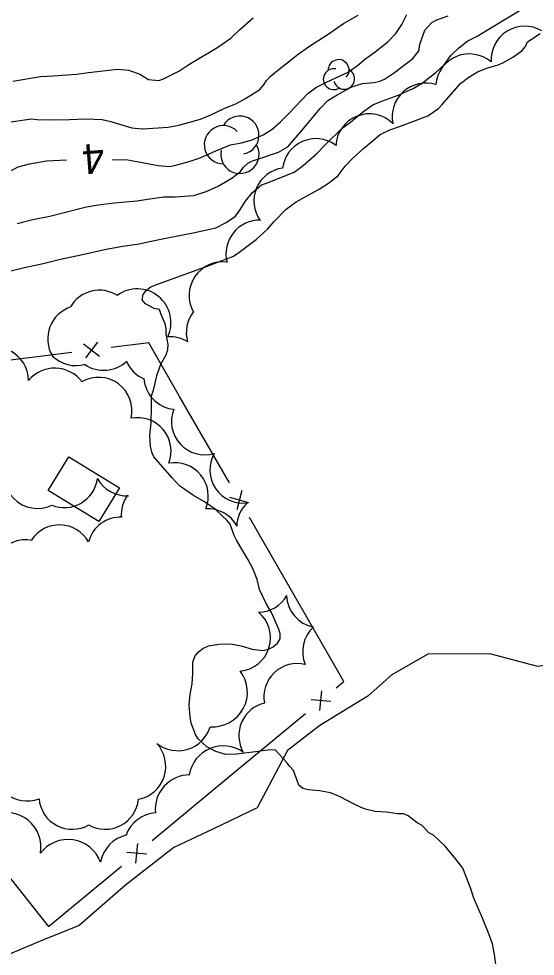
# Model space of a CAD drawing. Extents: x 381879 to 384696, y 5564785 to 5567594.
# Drawn here: x 383111.4 to 383163.2, y 5565975 to 5566069 of the extents above; entities that cross this region are included whole.
import ezdxf

# ---------------------------------------------------------------- set-up
doc = ezdxf.new("R2010")
doc.units = 0
for name, color, linetype in [('Niveau 1', 7, 'Continuous'), ('Niveau 2', 7, 'Continuous'), ('Niveau 22', 7, 'Continuous'), ('Niveau 31', 7, 'Continuous'), ('Niveau 37', 7, 'Continuous'), ('Niveau 4', 7, 'Continuous'), ('Niveau 44', 7, 'Continuous')]:
    doc.layers.add(name, color=color, linetype=linetype)

msp = doc.modelspace()

# ---------------------------------------------------------------- linework, layer by layer
at = {"layer": 'Niveau 1'}
for points in [[(383162.46, 5566066.71), (383163.72, 5566067.56)], [(383144.95, 5566055.1), (383145.99, 5566056.03), (383147.67, 5566057.44), (383148.64, 5566057.9), (383149.7, 5566058.28), (383152.47, 5566059.29), (383153.54, 5566060.03), (383153.89, 5566060.45), (383155.74, 5566062.53), (383156.57, 5566063.18), (383157.51, 5566063.75), (383158.49, 5566064.12), (383159.52, 5566064.41), (383159.98, 5566064.61), (383160.99, 5566065.19), (383161.89, 5566065.83), (383162.27, 5566066.25), (383162.46, 5566066.71)], [(383127.27, 5566043.12), (383130.13, 5566044.14), (383132.94, 5566045.24), (383133.48, 5566045.61), (383135.21, 5566046.89), (383136.37, 5566047.92), (383137.04, 5566048.69), (383138.22, 5566049.93), (383139.23, 5566050.67), (383140.13, 5566051.19), (383141.55, 5566051.95), (383142.59, 5566052.61), (383143.44, 5566053.31), (383144.15, 5566054.25), (383144.95, 5566055.1)], [(383125.27, 5566033.36), (383125.66, 5566034.38), (383126.2, 5566035.32), (383126.37, 5566035.87), (383126.38, 5566036.37), (383126.18, 5566037.44), (383126.19, 5566037.94), (383126.09, 5566038.45), (383125.68, 5566039.39), (383125.51, 5566039.87), (383125, 5566039.98), (383124.13, 5566040.45), (383123.79, 5566040.86), (383123.88, 5566041.37), (383124.21, 5566041.81), (383124.64, 5566042.15), (383125.16, 5566042.35), (383127.25, 5566043.11), (383127.27, 5566043.12)], [(383159.3, 5565973.92), (383159.16, 5565975.16), (383158.95, 5565976.23), (383158.58, 5565977.26), (383157.94, 5565978.82), (383157.07, 5565980.83), (383156.74, 5565981.85), (383155.98, 5565983.83), (383155.28, 5565984.75), (383154.2, 5565986.03), (383153.04, 5565987.15), (383152.56, 5565987.39), (383151.88, 5565988.11), (383151.38, 5565988.39), (383150.49, 5565989.09), (383150.01, 5565989.29), (383149.41, 5565989.28), (383148.29, 5565989.45), (383147.16, 5565989.52), (383146.06, 5565989.77), (383145.14, 5565990.22), (383143.66, 5565991), (383142.68, 5565991.39), (383141.57, 5565991.59), (383140.46, 5565991.68), (383139.92, 5565991.83), (383139.51, 5565992.16), (383139.33, 5565992.64), (383138.97, 5565993.64), (383138.56, 5565994.05), (383138.26, 5565994.48), (383137.16, 5565995.68), (383136.59, 5565995.72), (383135.42, 5565995.54), (383133.24, 5565995.26), (383132.18, 5565995.23), (383131.17, 5565995.54), (383130.26, 5565996.01), (383129.39, 5565996.8), (383129.14, 5565997.24), (383128.71, 5565998.38), (383128.6, 5565999.03), (383128.5, 5566000.22), (383128.61, 5566001.24), (383128.81, 5566002.33), (383128.87, 5566003.38), (383128.85, 5566004.51), (383129.05, 5566005.05), (383129.44, 5566005.53), (383129.86, 5566005.87), (383130.45, 5566006.12), (383131.47, 5566006.32), (383132.64, 5566006.33), (383133.72, 5566006.13), (383134.81, 5566005.8), (383135.94, 5566005.66), (383136.46, 5566005.79), (383136.92, 5566006.03), (383137.36, 5566006.41), (383137.63, 5566006.85), (383137.64, 5566007.36), (383137.45, 5566007.87), (383136.81, 5566009.42), (383136.27, 5566010.3), (383135.56, 5566011.8), (383135.31, 5566012.78), (383134.9, 5566013.88), (383134.42, 5566014.77), (383133.24, 5566016.74), (383133.02, 5566017.22), (383132.61, 5566018.33), (383132.29, 5566018.75), (383131.87, 5566019.1), (383131.1, 5566019.85), (383130.03, 5566020.59), (383128.94, 5566021.21), (383127.52, 5566022.18), (383126.78, 5566022.99), (383124.96, 5566025.1), (383124.74, 5566025.56), (383124.61, 5566026.16), (383124.55, 5566027.28), (383124.68, 5566028.47), (383124.73, 5566030.18), (383124.73, 5566031.2), (383124.91, 5566031.79), (383125.27, 5566033.36)]]:
    msp.add_lwpolyline(points, dxfattribs=at)
at = {"layer": 'Niveau 2'}
for points in [[(383110.33, 5566043.7), (383111.96, 5566044.1), (383113.83, 5566044.5), (383115.58, 5566044.92), (383117.8, 5566045.38), (383120.15, 5566045.93), (383121.84, 5566046.23), (383123.48, 5566046.47), (383124.52, 5566046.71), (383126.14, 5566047.03), (383128.9, 5566047.55), (383131.18, 5566048.06), (383132.2, 5566048.61), (383133.15, 5566049.25), (383133.51, 5566049.73), (383134.14, 5566050.73), (383134.87, 5566051.62), (383135.75, 5566052.37), (383136.26, 5566052.56), (383139.04, 5566053.66), (383139.93, 5566054.32), (383141.29, 5566055.5), (383142.15, 5566056.39), (383143.85, 5566058.07), (383144.68, 5566058.68), (383146.02, 5566059.78), (383146.92, 5566060.41), (383148, 5566060.84), (383149.47, 5566061.36), (383150.99, 5566062.03), (383151.91, 5566062.63), (383153.27, 5566063.65), (383154.08, 5566064.42), (383154.77, 5566065.34), (383155.56, 5566066.14), (383156.46, 5566066.83), (383157.48, 5566067.33), (383158.36, 5566067.88), (383160.28, 5566069.03), (383162.64, 5566070.45)], [(383120.78, 5566054.9), (383122.13, 5566054.91), (383123.26, 5566054.73), (383125.39, 5566054.33), (383126.53, 5566054.21), (383127.02, 5566054.32), (383128.5, 5566054.71), (383129.61, 5566055.1), (383131.18, 5566055.8), (383132.65, 5566056.38), (383133.75, 5566056.58), (383134.83, 5566056.91), (383135.92, 5566057.41), (383136.84, 5566057.98), (383137.66, 5566058.69), (383138.5, 5566059.53), (383140.42, 5566061.53), (383141.28, 5566062.19), (383142.34, 5566062.7), (383144.46, 5566063.68), (383145.4, 5566064.36), (383146.22, 5566065.07), (383147.17, 5566065.71), (383148.43, 5566066.74), (383149.24, 5566067.57), (383149.85, 5566068.45), (383150.33, 5566069.48)], [(383123.83, 5566057.99), (383126.4, 5566058.15), (383127.46, 5566058.38), (383129.64, 5566058.98), (383130.66, 5566059.42), (383132.13, 5566060.12), (383133.19, 5566060.51), (383134.14, 5566061.04), (383135.6, 5566061.94), (383136, 5566062.4), (383136.27, 5566062.85), (383136.64, 5566063.26), (383137.53, 5566064), (383139.44, 5566065.5), (383140.48, 5566066.21), (383142.46, 5566067.51), (383143.99, 5566068.57), (383145.45, 5566069.4)], [(383111.23, 5566048.5), (383112.79, 5566048.89), (383114.51, 5566049.24), (383115.8, 5566049.58), (383118.2, 5566050.17), (383119.39, 5566050.38), (383120.97, 5566050.56), (383123.28, 5566050.76), (383124.32, 5566050.94), (383125.95, 5566051.17), (383127.1, 5566051.19), (383128.95, 5566051.31), (383130.21, 5566051.7), (383131.34, 5566052.21), (383132.78, 5566053.04), (383133.65, 5566053.72), (383133.95, 5566054.16), (383134.37, 5566054.54), (383134.84, 5566054.8), (383135.39, 5566054.96), (383137.46, 5566055.65), (383138.4, 5566056.21), (383138.78, 5566056.62), (383139.83, 5566057.86), (383141.63, 5566060.01), (383142.43, 5566060.83), (383143.35, 5566061.4), (383144.83, 5566062.22), (383145.91, 5566062.53), (383147.06, 5566062.65), (383147.63, 5566062.77), (383148.11, 5566062.97), (383149.12, 5566063.65), (383150.95, 5566065.04), (383151.58, 5566065.87), (383151.63, 5566066.37), (383151.77, 5566066.86), (383152.17, 5566067.89), (383152.85, 5566068.66), (383153.37, 5566068.92), (383154.5, 5566069.34)], [(383087.23, 5566048.15), (383089.27, 5566049.09), (383090.74, 5566049.87), (383091.75, 5566050.32), (383093.77, 5566051.28), (383095.36, 5566052.13), (383097.78, 5566053.42), (383099.8, 5566054.45), (383100.93, 5566054.84), (383102.04, 5566055.03), (383104.15, 5566055.9), (383109.31, 5566058.41), (383110.41, 5566058.67), (383112.63, 5566059), (383113.19, 5566058.94), (383114.34, 5566058.91), (383116.48, 5566058.93), (383118.13, 5566059.01), (383119.75, 5566058.94), (383120.63, 5566058.73), (383121.16, 5566058.56), (383122.74, 5566058.11), (383123.79, 5566057.99), (383123.83, 5566057.99)], [(383101.48, 5566049.61), (383103.91, 5566050.5), (383106.19, 5566051.39), (383107.38, 5566051.95), (383108.91, 5566052.75), (383109.84, 5566053.38), (383111.34, 5566054.19), (383112.46, 5566054.5), (383114.19, 5566054.8), (383116.17, 5566054.9)]]:
    msp.add_lwpolyline(points, dxfattribs=at)
at = {"layer": 'Niveau 22'}
for points in [[(383148.89, 5566003.25), (383152.48, 5566005.35), (383158.63, 5566005.38), (383163.47, 5566004.1), (383170.28, 5566005.1), (383175.9, 5566003.6)], [(383148.89, 5566003.25), (383146.43, 5566001.08), (383141.61, 5565998.16), (383138.37, 5565995.63), (383135.32, 5565989.9), (383130.93, 5565987.77), (383126.97, 5565985.91), (383122.12, 5565982.14), (383117.45, 5565978.07), (383113.88, 5565976.66), (383109.66, 5565974.86), (383108, 5565972.7)]]:
    msp.add_lwpolyline(points, dxfattribs=at)
at = {"layer": 'Niveau 31'}
msp.add_lwpolyline([(383119.43, 5566018.62), (383114.36, 5566021.71), (383116.42, 5566025.08), (383121.49, 5566021.99)], close=True, dxfattribs=at)
at = {"layer": 'Niveau 37'}
for p, q in [((383119.31, 5566036.6), (383118.08, 5566035.02)), ((383117.9, 5566036.43), (383119.48, 5566035.19)), ((383133.8, 5566021.71), (383133.28, 5566019.78)), ((383134.5, 5566020.49), (383132.57, 5566021)), ((383141.63, 5565999.64), (383141.82, 5566001.63)), ((383142.72, 5566000.54), (383140.73, 5566000.73)), ((383123.15, 5565984.33), (383123.34, 5565986.32)), ((383124.24, 5565985.23), (383122.25, 5565985.42))]:
    msp.add_line(p, q, dxfattribs=at)
for points in [[(383127.54, 5566031.14), (383124.44, 5566036.52), (383120.68, 5566036.06)], [(383116.71, 5566035.56), (383106.78, 5566034.34)], [(383132.54, 5566022.48), (383127.54, 5566031.14)], [(383139.53, 5566010.35), (383134.54, 5566019.01)], [(383143.26, 5566001.91), (383144.03, 5566002.55), (383139.53, 5566010.35)], [(383132.48, 5565992.98), (383140.18, 5565999.36)], [(383124.78, 5565986.6), (383132.48, 5565992.98)], [(383107.84, 5565986.16), (383114.07, 5565978.34)], [(383114.07, 5565978.34), (383114.37, 5565977.97), (383121.7, 5565984.05)]]:
    msp.add_lwpolyline(points, dxfattribs=at)
at = {"layer": 'Niveau 4'}
msp.add_lwpolyline([(383110.8, 5566062.77), (383113.59, 5566063.25), (383114.84, 5566063.32), (383117.22, 5566063.49), (383118.38, 5566063.65), (383121.31, 5566063.98), (383122.43, 5566063.87), (383123.53, 5566063.48), (383124.43, 5566062.96), (383125.44, 5566062.86), (383125.93, 5566063.03), (383127.47, 5566063.77), (383128.45, 5566064.46), (383129.46, 5566065.04), (383131.28, 5566066.14), (383132.67, 5566067.11), (383133.54, 5566067.94), (383134.93, 5566069.12)], dxfattribs=at)
at = {"layer": 'Niveau 44'}
for centre, radius, start, end in [((383133.587, 5566057.361), 1.921, 282.26915, 149.72624), ((383131.935, 5566056.401), 1.921, 44.11535, 269.80394), ((383133.587, 5566055.44), 1.921, 166.93684, 29.62121), ((383119.403, 5566029.719), 3.354, 346.91977, 119.78543), ((383143.228, 5566005.552), 3.342, 132.11239, 202.69934), ((383130.87, 5566001.491), 3.474, 265.91117, 37.70397), ((383127.362, 5565999.023), 3.409, 231.73253, 342.97549), ((383122.771, 5565994.056), 3.377, 280.90791, 42.74355), ((383116.336, 5565983.263), 3.453, 19.67581, 143.23516)]:
    msp.add_arc(centre, radius, start, end, dxfattribs=at)
for centre, major_axis, ratio, start_param, end_param in [((383162.173, 5566064.923), (-2.658, -2.076), 0.999224, 3.518034, 5.683745), ((383156.618, 5566062.134), (-3.024, -1.512), 0.99922, 3.544066, 5.731511), ((383143.502, 5566063.897), (0.912, -0.513), 0.999925, 6.029005, 9.968014), ((383143.009, 5566062.98), (0.912, -0.513), 0.999925, 1.88946, 5.776035), ((383144.055, 5566063.016), (0.912, -0.513), 0.999925, 3.902388, 7.872264), ((383152.245, 5566059.211), (-2.163, -2.596), 0.999429, 3.533477, 5.613995), ((383146.583, 5566056.127), (-3.049, -1.453), 0.999223, 3.489429, 5.789749), ((383141.227, 5566053.64), (-3.317, -0.644), 0.999055, 3.9119, 5.966467), ((383138.367, 5566050.75), (-3.175, 1.135), 0.992194, 5.200173, 7.24819), ((383135.563, 5566045.466), (-1.466, -3.035), 0.999605, 3.559394, 5.416816), ((383131.866, 5566041.277), (-2.158, -2.604), 0.999306, 3.703237, 5.916817), ((383123.29, 5566038.568), (-2.663, 2.079), 0.999603, 3.368677, 6.012388), ((383119.499, 5566038.439), (-3.344, 0.454), 0.998982, 4.287828, 5.883696), ((383117.672, 5566036.927), (-1.764, -2.875), 0.99923, 4.005954, 5.793009), ((383131.584, 5566037.564), (0.849, -3.267), 0.999937, 3.80186, 4.738764), ((383126.577, 5566033.765), (-2.557, 2.216), 0.999603, 4.869599, 5.492802), ((383109.045, 5566032.746), (-3.189, 0.993), 0.994755, 3.447984, 5.705825), ((383117.128, 5566037.619), (3.364, -0.243), 0.99923, 4.005954, 5.060992), ((383119.928, 5566037.144), (3.299, 0.704), 0.99923, 3.90507, 5.259111), ((383125.305, 5566036.023), (3.382, 0.036), 0.999838, 3.540354, 4.286088), ((383115.004, 5566030.56), (0.861, 3.317), 0.999257, 5.608164, 7.410616), ((383127.318, 5566033.228), (3.181, -1.148), 0.999838, 3.570631, 4.940697), ((383123.32, 5566025.662), (2.568, 2.17), 0.999856, 5.215786, 7.347009), ((383130.087, 5566028.66), (-2.976, -1.586), 0.996721, 5.421044, 7.644314), ((383133.903, 5566023.794), (-0.772, -3.246), 0.994857, 4.431642, 6.649018), ((383113.26, 5566023.253), (1.203, -3.115), 0.998692, 3.87787, 6.36355), ((383127.044, 5566021.136), (2.619, 2.135), 0.998344, 5.217136, 7.344784), ((383115.969, 5566023.345), (2.917, 1.65), 0.996334, 3.813047, 5.638527), ((383122.205, 5566024.515), (3.178, -1.033), 0.995827, 3.958876, 5.084377), ((383125.007, 5566019.276), (0.05, -3.341), 0.995827, 4.065412, 4.765846), ((383136.608, 5566018.058), (-2.562, -2.153), 0.99497, 4.764, 5.559688), ((383130.375, 5566016.554), (-1.744, 2.842), 0.997282, 4.65629, 5.791232), ((383121.621, 5566015.723), (-2.861, -1.728), 0.995153, 4.123574, 5.484678), ((383115.471, 5566014.942), (-3.342, 0.13), 0.994689, 3.687762, 5.745166), ((383112.083, 5566013.426), (-3.305, 0.563), 0.999853, 4.684679, 7.102313), ((383135.401, 5566012.855), (2.44, 2.299), 0.999935, 3.970549, 5.00401), ((383141.625, 5566011.312), (1.964, -2.717), 0.999935, 4.121351, 5.465111), ((383133.31, 5566006.931), (0.801, 3.251), 0.999984, 3.476087, 5.831882), ((383139.349, 5566001.008), (-3.115, -1.239), 0.999935, 4.09398, 6.090247), ((383136.836, 5565997.13), (-1.998, -2.69), 0.999984, 4.009026, 5.872708), ((383131.926, 5565992.649), (-3.202, -1.303), 0.999618, 3.706438, 5.73771), ((383112.209, 5565993.973), (-2.177, -2.615), 0.998892, 5.217771, 7.345286), ((383128.546, 5565989.735), (-1.59, -3.069), 0.998494, 3.619357, 5.292687), ((383116.757, 5565991.067), (3.061, -1.332), 0.999936, 3.632063, 5.64601), ((383120.076, 5565991.093), (3.101, 1.276), 0.999935, 3.807197, 5.787421), ((383110.177, 5565985.951), (-0.82, 3.355), 0.998554, 4.292367, 6.404639), ((383125.39, 5565985.944), (-2.568, -2.306), 0.998494, 4.058474, 5.180664), ((383122.981, 5565983.795), (-3.292, -1.038), 0.998494, 4.620929, 5.792046)]:
    msp.add_ellipse(centre, major_axis=major_axis, ratio=ratio, start_param=start_param, end_param=end_param, dxfattribs=at)

# ---------------------------------------------------------------- texts
at = {"layer": 'Niveau 2'}
msp.add_text('4', height=3, rotation=184.55314, dxfattribs=at).set_placement((383119.88, 5566056.58))

doc.saveas('drawing.dxf')
